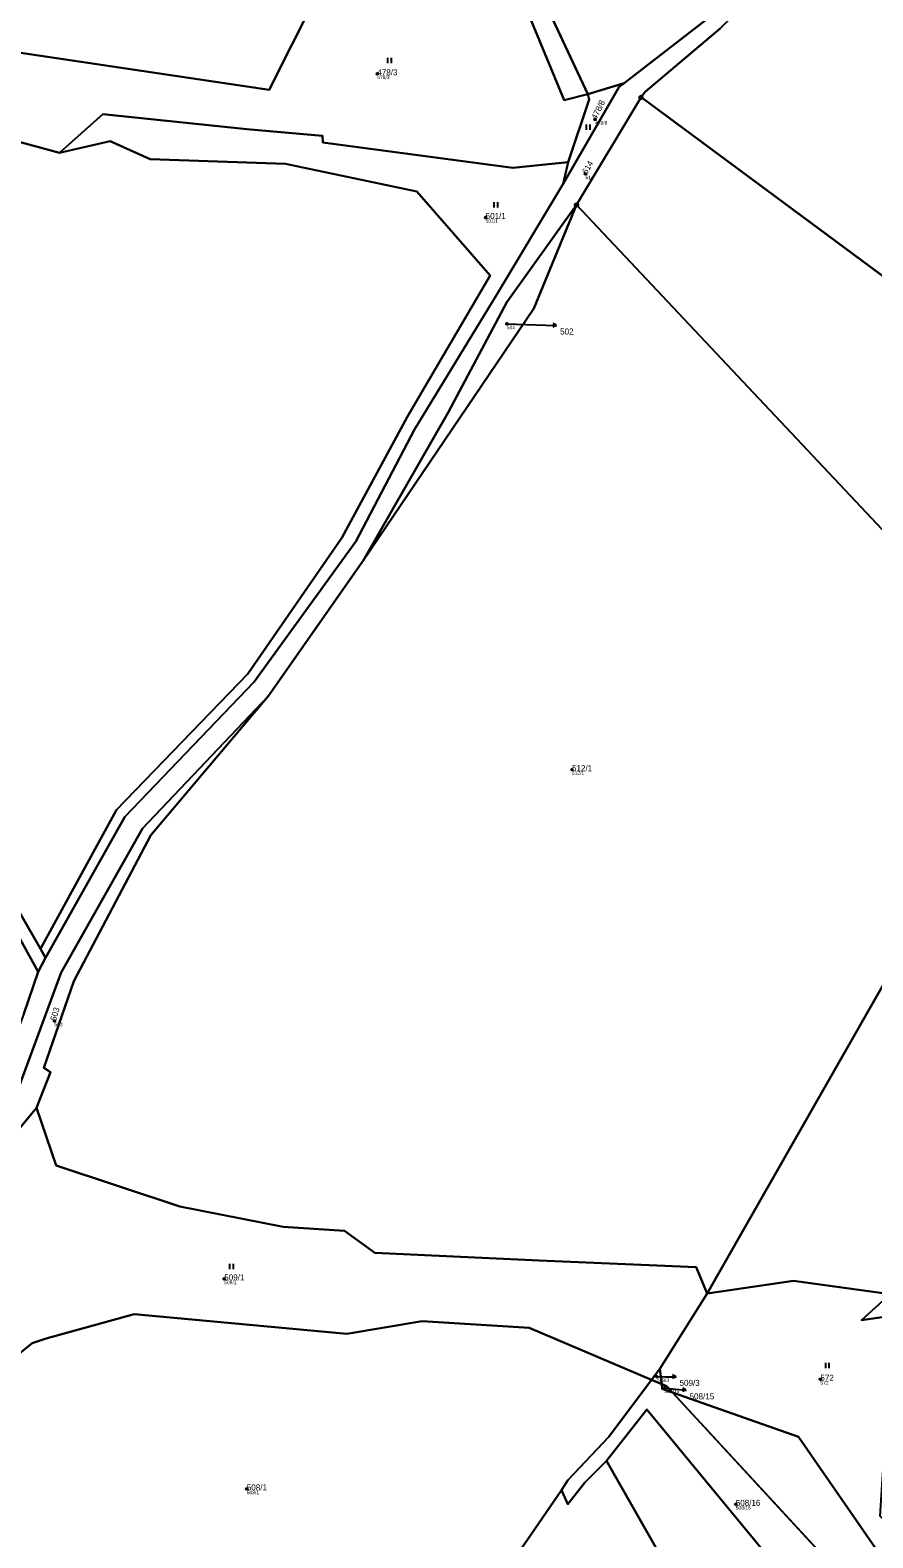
# Model space of a CAD drawing. Extents: x -680203 to -673936, y -1102717 to -1093650.
# Drawn here: x -677993 to -677755.4, y -1094885.2 to -1094460.4 of the extents above; entities that cross this region are included whole.
import ezdxf

# ---------------------------------------------------------------- set-up
doc = ezdxf.new("R2010")
doc.units = 0
for name, color, linetype in [('Definiční body', 7, 'Continuous'), ('SOxx01xx_ŽSp_násyp_plocha', 7, 'Continuous'), ('SOxx02xx_Koleje_param další_Popis10', 7, 'Continuous'), ('SOxx02xx_Staničení_Popis10', 7, 'Continuous'), ('SOxxxxxx_Koleje_hlavní_body_Popis10', 7, 'Continuous'), ('SOxxxxxx_Osa_bod_P', 7, 'Continuous'), ('x_prac', 7, 'Continuous')]:
    doc.layers.add(name, color=color, linetype=linetype)

msp = doc.modelspace()

# ---------------------------------------------------------------- linework, layer by layer
at = {"layer": 'Definiční body'}
for centre in [(-677895.11, -1094472.7), (-677833.71, -1094485.54), (-677836.43, -1094500.89), (-677864.57, -1094513.17), (-677858.57, -1094543.14), (-677840.23, -1094668.74), (-677986.15, -1094739.55), (-677938.27, -1094812.22), (-677816.28, -1094839.76), (-677770.19, -1094840.5), (-677814.18, -1094842.91), (-677931.9, -1094871.39), (-677794.05, -1094875.74)]:
    msp.add_circle(centre, 0.25, dxfattribs=at)
at = {"layer": 'SOxx01xx_ŽSp_násyp_plocha'}
for points in [[(-677572.46, -1094362.37), (-677583.55, -1094255.18), (-677595.01, -1094257.81), (-677631.71, -1094272.85), (-677633.99, -1094279.71), (-677649.21, -1094297.61), (-677684.27, -1094331.33), (-677724.96, -1094384.84), (-677759.51, -1094420.6), (-677798.47, -1094459.89), (-677819.61, -1094477.8), (-677820.76, -1094479.3), (-677665.55, -1094594.07), (-677644.56, -1094562.37), (-677635.68, -1094539.77), (-677635.15, -1094538.42), (-677626.43, -1094513.97), (-677621.38, -1094503.78), (-677609.37, -1094479.55), (-677605.21, -1094469.71), (-677588.91, -1094446.39), (-677580.32, -1094427.73), (-677578.03, -1094407.07), (-677574.2, -1094390.94)], [(-678023.81, -1094365.14), (-678026.92, -1094366.34), (-678040.74, -1094359.63), (-678063.21, -1094337.68), (-678092.63, -1094318.97), (-678101.43, -1094361.93), (-678111.32, -1094390.31), (-678132.72, -1094416.39), (-678144.24, -1094442.7), (-678001.32, -1094465.91), (-677925.63, -1094477.16), (-677893.67, -1094413.72), (-677866.32, -1094422.45), (-677842.44, -1094480.08), (-677835.79, -1094478.38), (-677864.19, -1094417.54), (-677898.51, -1094401.08), (-677901.43, -1094387.23), (-677947.29, -1094368.82), (-677971.97, -1094358.77), (-677980.13, -1094353.26), (-677989.96, -1094363.57), (-678016.45, -1094362.31)], [(-677868.11, -1094392.4), (-677868.94, -1094394.42), (-677866.83, -1094405.5), (-677864.19, -1094417.54), (-677835.79, -1094478.38), (-677825.54, -1094475.34), (-677801.85, -1094456.98), (-677865.67, -1094393.37)], [(-678145.24, -1094454.32), (-678091.81, -1094465.8), (-677984.73, -1094494.97), (-677972.46, -1094484.06), (-677931.86, -1094488.31), (-677910.57, -1094490.12), (-677910.45, -1094492.06), (-677856.92, -1094499.2), (-677841.26, -1094497.55), (-677835.42, -1094479.93), (-677835.79, -1094478.38), (-677842.44, -1094480.08), (-677866.32, -1094422.45), (-677893.67, -1094413.72), (-677925.63, -1094477.16), (-678001.32, -1094465.91), (-678144.24, -1094442.7)], [(-677990.05, -1094719.21), (-678007.59, -1094688.85), (-678021.51, -1094668.01), (-678049.25, -1094635.91), (-678073.81, -1094596.26), (-678095.01, -1094567.9), (-678118.45, -1094545.04), (-678125.5, -1094538.5), (-678161.08, -1094451.3), (-678165.16, -1094450.49), (-678129.14, -1094539.73), (-678097.26, -1094571.26), (-678077.96, -1094596.18), (-678051.51, -1094638.6), (-678024.79, -1094669.56), (-678007.05, -1094696.2), (-677990.73, -1094725.66), (-677988.66, -1094721.74)], [(-677905.13, -1094603.4), (-677886.58, -1094569.24), (-677863.27, -1094529.53), (-677883.98, -1094505.84), (-677920.96, -1094498.02), (-677959.19, -1094496.73), (-677970.41, -1094491.7), (-677984.73, -1094494.97), (-678091.81, -1094465.8), (-678145.24, -1094454.32), (-678148.18, -1094453.86), (-678161.08, -1094451.3), (-678125.5, -1094538.5), (-678118.45, -1094545.04), (-678095.01, -1094567.9), (-678073.81, -1094596.26), (-678049.25, -1094635.91), (-678021.51, -1094668.01), (-678007.59, -1094688.85), (-677990.05, -1094719.21), (-677968.6, -1094680.03), (-677931.63, -1094641.72)], [(-677842.73, -1094503.67), (-677826.91, -1094476.4), (-677825.54, -1094475.34), (-677835.79, -1094478.38), (-677835.42, -1094479.93), (-677841.26, -1094497.55)], [(-677675.43, -1094617.5), (-677673.85, -1094607.66), (-677673.68, -1094606.57), (-677672.29, -1094604.21), (-677665.55, -1094594.07), (-677820.76, -1094479.3), (-677838.95, -1094509.64), (-677835.85, -1094512.93), (-677701.35, -1094655.62), (-677688.47, -1094635.7), (-677687.08, -1094634.16), (-677680.92, -1094625.35)], [(-677990.05, -1094719.21), (-677988.66, -1094721.74), (-677966.25, -1094682.01), (-677929.87, -1094643.96), (-677901.2, -1094604.47), (-677884.61, -1094572.91), (-677861.38, -1094534.91), (-677842.73, -1094503.67), (-677841.26, -1094497.55), (-677856.92, -1094499.2), (-677910.45, -1094492.06), (-677910.57, -1094490.12), (-677931.86, -1094488.31), (-677972.46, -1094484.06), (-677984.73, -1094494.97), (-677970.41, -1094491.7), (-677959.19, -1094496.73), (-677920.96, -1094498.02), (-677883.98, -1094505.84), (-677863.27, -1094529.53), (-677886.58, -1094569.24), (-677905.13, -1094603.4), (-677931.63, -1094641.72), (-677968.6, -1094680.03)], [(-677898.98, -1094609.75), (-677851.01, -1094538.77), (-677838.95, -1094509.64), (-677858.56, -1094537.02), (-677875.15, -1094568.1)], [(-677989.12, -1094752.75), (-677980.65, -1094728.37), (-677958.92, -1094687.24), (-677925.75, -1094647.97), (-677961.3, -1094685.35), (-677984.27, -1094725.87), (-677995.92, -1094757.44), (-678016.8, -1094794.87), (-677991.22, -1094764.04), (-677987.22, -1094753.95)], [(-677802.13, -1094816.29), (-677777.78, -1094812.77), (-677750.51, -1094816.48), (-677694.35, -1094765.82), (-677711.07, -1094743.03), (-677725.85, -1094726.38), (-677740.9, -1094711.68), (-677741.84, -1094710.73), (-677797.88, -1094808.88)], [(-677802.13, -1094816.29), (-677815.5, -1094837.53), (-677814.93, -1094841.83), (-677813.44, -1094842.46), (-677811.85, -1094844.19), (-677776.37, -1094856.69), (-677748.53, -1094896.93), (-677741.25, -1094891.59), (-677753.29, -1094879.09), (-677751.97, -1094856.88), (-677750.42, -1094853.4), (-677744.38, -1094848.25), (-677746.17, -1094845.17), (-677722.06, -1094841.57), (-677695.59, -1094843.87), (-677751.43, -1094822.82), (-677758.64, -1094823.84), (-677750.51, -1094816.48), (-677777.78, -1094812.77)], [(-677751.43, -1094822.82), (-677695.59, -1094843.87), (-677692.42, -1094841.43), (-677750.51, -1094816.48), (-677758.64, -1094823.84)], [(-677768.3, -1094910.6), (-677757.5, -1094903.13), (-677811.85, -1094844.19), (-677814.76, -1094843.16), (-677814.93, -1094841.83), (-677817.81, -1094840.62), (-677829.88, -1094856.74), (-677841.38, -1094868.88), (-677843.22, -1094871.74), (-677841.36, -1094875.64), (-677836.63, -1094869.55), (-677830.46, -1094863.47), (-677819.08, -1094848.99)], [(-677815.5, -1094837.53), (-677817.81, -1094840.62), (-677814.93, -1094841.83)], [(-677811.85, -1094844.19), (-677813.44, -1094842.46), (-677814.93, -1094841.83), (-677814.76, -1094843.16)], [(-677748.53, -1094896.93), (-677776.37, -1094856.69), (-677811.85, -1094844.19), (-677757.5, -1094903.13), (-677755.61, -1094901.82), (-677752.92, -1094908.09), (-677715.94, -1094948.19), (-677715.26, -1094946.66), (-677721, -1094927.5), (-677728.38, -1094914.81), (-677741.25, -1094891.59)], [(-677778.9, -1094919.08), (-677768.3, -1094910.6), (-677819.08, -1094848.99), (-677830.46, -1094863.47), (-677792.34, -1094930.47)], [(-677830.46, -1094863.47), (-677836.63, -1094869.55), (-677841.36, -1094875.64), (-677843.22, -1094871.74), (-677853.92, -1094887.36), (-677864.29, -1094901.84), (-677863.09, -1094906.7), (-677848.53, -1094971.01), (-677833.43, -1094962.57), (-677821.93, -1094956.23), (-677803.41, -1094939.85), (-677790.5, -1095005.64), (-677789.89, -1095008.63), (-677773.29, -1095003.69), (-677758.55, -1094992.62), (-677759.61, -1094989.5), (-677778.9, -1094919.08), (-677792.34, -1094930.47)]]:
    msp.add_lwpolyline(points, close=True, dxfattribs=at)
for points in [[(-677801.85, -1094456.98), (-677825.54, -1094475.34), (-677826.91, -1094476.4), (-677842.73, -1094503.67), (-677861.38, -1094534.91), (-677884.61, -1094572.91), (-677901.2, -1094604.47), (-677929.87, -1094643.96), (-677966.25, -1094682.01), (-677988.66, -1094721.74), (-677990.73, -1094725.66), (-677994.77, -1094737.56), (-678002.6, -1094757.89), (-678007.56, -1094766.34), (-678012.36, -1094775.34), (-678019.91, -1094790.16), (-678023.11, -1094798.96), (-678031.07, -1094823.77), (-678030.24, -1094844.77), (-678017.54, -1094900.23)], [(-678011.93, -1094885.5), (-678012.14, -1094882.76), (-678015.48, -1094883.92), (-678026.9, -1094842.58), (-678027.26, -1094825.91), (-678016.8, -1094794.87), (-677995.92, -1094757.44), (-677984.27, -1094725.87), (-677961.3, -1094685.35), (-677925.75, -1094647.97), (-677898.98, -1094609.75), (-677875.15, -1094568.1), (-677858.56, -1094537.02), (-677838.95, -1094509.64), (-677820.76, -1094479.3), (-677819.61, -1094477.8), (-677798.47, -1094459.89)], [(-677701.35, -1094655.62), (-677835.85, -1094512.93), (-677838.95, -1094509.64), (-677851.01, -1094538.77), (-677898.98, -1094609.75), (-677925.75, -1094647.97), (-677958.92, -1094687.24), (-677980.65, -1094728.37), (-677989.12, -1094752.75), (-677987.22, -1094753.95), (-677991.22, -1094764.04), (-677985.69, -1094780.24), (-677950.81, -1094791.81), (-677921.61, -1094797.56), (-677904.35, -1094798.72), (-677895.77, -1094804.92), (-677849.46, -1094807.01), (-677805.2, -1094808.95), (-677802.13, -1094816.29), (-677797.88, -1094808.88), (-677741.84, -1094710.73)], [(-677994.77, -1094737.56), (-677990.73, -1094725.66), (-678007.05, -1094696.2)], [(-678006.82, -1094841.93), (-677992.45, -1094830.28), (-677988.46, -1094828.99), (-677963.65, -1094822.16), (-677903.68, -1094827.73), (-677882.43, -1094824.17), (-677852.31, -1094826.05), (-677817.81, -1094840.62), (-677815.5, -1094837.53), (-677802.13, -1094816.29), (-677805.2, -1094808.95), (-677849.46, -1094807.01), (-677895.77, -1094804.92), (-677904.35, -1094798.72), (-677921.61, -1094797.56), (-677950.81, -1094791.81), (-677985.69, -1094780.24), (-677991.22, -1094764.04), (-678016.8, -1094794.87)], [(-677853.92, -1094887.36), (-677843.22, -1094871.74), (-677841.38, -1094868.88), (-677829.88, -1094856.74), (-677817.81, -1094840.62), (-677852.31, -1094826.05), (-677882.43, -1094824.17), (-677903.68, -1094827.73), (-677963.65, -1094822.16), (-677988.46, -1094828.99), (-677992.45, -1094830.28), (-678006.82, -1094841.93), (-678017.33, -1094852.4), (-678008.6, -1094890.78)]]:
    msp.add_lwpolyline(points, dxfattribs=at)
at = {"layer": 'SOxx02xx_Koleje_param další_Popis10'}
for centre, radius in [((-677820.76, -1094479.3), 0.5), ((-677820.76, -1094479.3), 0.0303), ((-677838.95, -1094509.64), 0.5), ((-677838.95, -1094509.64), 0.0303)]:
    msp.add_circle(centre, radius, dxfattribs=at)
at = {"layer": 'SOxx02xx_Staničení_Popis10'}
for p, q in [((-677858.57, -1094543.14), (-677847.57, -1094543.48)), ((-677847.57, -1094543.48), (-677844.57, -1094543.58)), ((-677844.57, -1094543.58), (-677845.59, -1094544.05)), ((-677844.57, -1094543.58), (-677845.55, -1094543.05)), ((-677816.28, -1094839.76), (-677813.89, -1094839.78)), ((-677813.89, -1094839.78), (-677810.89, -1094839.78)), ((-677810.89, -1094839.78), (-677811.89, -1094839.28)), ((-677810.89, -1094839.78), (-677811.89, -1094840.28)), ((-677814.18, -1094842.91), (-677811.05, -1094843.26)), ((-677811.05, -1094843.26), (-677808.07, -1094843.57)), ((-677808.07, -1094843.57), (-677809.11, -1094843.97)), ((-677808.07, -1094843.57), (-677809.01, -1094842.97))]:
    msp.add_line(p, q, dxfattribs=at)
at = {"layer": 'SOxxxxxx_Koleje_hlavní_body_Popis10'}
for p, q in [((-677892.11, -1094469.69), (-677892.11, -1094468.19)), ((-677891.11, -1094469.69), (-677891.11, -1094468.19)), ((-677836.12, -1094488.47), (-677836.12, -1094486.97)), ((-677835.12, -1094488.47), (-677835.12, -1094486.97)), ((-677862.13, -1094510.36), (-677862.13, -1094508.86)), ((-677861.13, -1094510.36), (-677861.13, -1094508.86)), ((-677936.66, -1094809.46), (-677936.66, -1094807.96)), ((-677935.66, -1094809.46), (-677935.66, -1094807.96)), ((-677768.69, -1094837.4), (-677768.69, -1094835.9)), ((-677767.69, -1094837.4), (-677767.69, -1094835.9))]:
    msp.add_line(p, q, dxfattribs=at)
at = {"layer": 'x_prac'}
for p, q in [((-677835.79, -1094478.38), (-677864.19, -1094417.54)), ((-677825.54, -1094475.34), (-677801.85, -1094456.98)), ((-677835.79, -1094478.38), (-677825.54, -1094475.34)), ((-677820.76, -1094479.3), (-677838.95, -1094509.64)), ((-677665.55, -1094594.07), (-677820.76, -1094479.3)), ((-677841.26, -1094497.55), (-677842.73, -1094503.67)), ((-677925.75, -1094647.97), (-677898.98, -1094609.75)), ((-677988.66, -1094721.74), (-677990.73, -1094725.66)), ((-677988.66, -1094721.74), (-677990.05, -1094719.21)), ((-677990.73, -1094725.66), (-677994.77, -1094737.56)), ((-678016.8, -1094794.87), (-677991.22, -1094764.04)), ((-677815.5, -1094837.53), (-677802.13, -1094816.29)), ((-677817.81, -1094840.62), (-677815.5, -1094837.53)), ((-677814.93, -1094841.83), (-677817.81, -1094840.62)), ((-677814.93, -1094841.83), (-677815.5, -1094837.53)), ((-677757.5, -1094903.13), (-677811.85, -1094844.19))]:
    msp.add_line(p, q, dxfattribs=at)
for points in [[(-677631.71, -1094272.85), (-677633.99, -1094279.71), (-677649.21, -1094297.61), (-677684.27, -1094331.33), (-677724.96, -1094384.84), (-677759.51, -1094420.6), (-677798.47, -1094459.89), (-677819.61, -1094477.8), (-677820.76, -1094479.3)], [(-678144.24, -1094442.7), (-678001.32, -1094465.91), (-677925.63, -1094477.16), (-677893.67, -1094413.72), (-677866.32, -1094422.45), (-677842.44, -1094480.08), (-677835.79, -1094478.38)], [(-677990.73, -1094725.66), (-678007.05, -1094696.2), (-678024.79, -1094669.56), (-678051.51, -1094638.6), (-678077.96, -1094596.18), (-678097.26, -1094571.26), (-678129.14, -1094539.73), (-678165.16, -1094450.49)], [(-677990.05, -1094719.21), (-678007.59, -1094688.85), (-678021.51, -1094668.01), (-678049.25, -1094635.91), (-678073.81, -1094596.26), (-678095.01, -1094567.9), (-678118.45, -1094545.04), (-678125.5, -1094538.5), (-678161.08, -1094451.3)], [(-678145.24, -1094454.32), (-678091.81, -1094465.8), (-677984.73, -1094494.97)], [(-677825.54, -1094475.34), (-677826.91, -1094476.4), (-677842.73, -1094503.67)], [(-677841.26, -1094497.55), (-677835.42, -1094479.93), (-677835.79, -1094478.38)], [(-677984.73, -1094494.97), (-677972.46, -1094484.06), (-677931.86, -1094488.31), (-677910.57, -1094490.12), (-677910.45, -1094492.06), (-677856.92, -1094499.2), (-677841.26, -1094497.55)], [(-677990.05, -1094719.21), (-677968.6, -1094680.03), (-677931.63, -1094641.72), (-677905.13, -1094603.4), (-677886.58, -1094569.24), (-677863.27, -1094529.53), (-677883.98, -1094505.84), (-677920.96, -1094498.02), (-677959.19, -1094496.73), (-677970.41, -1094491.7), (-677984.73, -1094494.97)], [(-677842.73, -1094503.67), (-677861.38, -1094534.91), (-677884.61, -1094572.91), (-677901.2, -1094604.47), (-677929.87, -1094643.96), (-677966.25, -1094682.01), (-677988.66, -1094721.74)], [(-677838.95, -1094509.64), (-677858.56, -1094537.02), (-677875.15, -1094568.1), (-677898.98, -1094609.75)], [(-677898.98, -1094609.75), (-677851.01, -1094538.77), (-677838.95, -1094509.64)], [(-677838.95, -1094509.64), (-677835.85, -1094512.93), (-677701.35, -1094655.62)], [(-678016.8, -1094794.87), (-677995.92, -1094757.44), (-677984.27, -1094725.87), (-677961.3, -1094685.35), (-677925.75, -1094647.97)], [(-677991.22, -1094764.04), (-677987.22, -1094753.95), (-677989.12, -1094752.75), (-677980.65, -1094728.37), (-677958.92, -1094687.24), (-677925.75, -1094647.97)], [(-677802.13, -1094816.29), (-677797.88, -1094808.88), (-677741.84, -1094710.73)], [(-677802.13, -1094816.29), (-677805.2, -1094808.95), (-677849.46, -1094807.01), (-677895.77, -1094804.92), (-677904.35, -1094798.72), (-677921.61, -1094797.56), (-677950.81, -1094791.81), (-677985.69, -1094780.24), (-677991.22, -1094764.04)], [(-677802.13, -1094816.29), (-677777.78, -1094812.77), (-677750.51, -1094816.48)], [(-677750.51, -1094816.48), (-677758.64, -1094823.84), (-677751.43, -1094822.82), (-677695.59, -1094843.87)], [(-677817.81, -1094840.62), (-677852.31, -1094826.05), (-677882.43, -1094824.17), (-677903.68, -1094827.73), (-677963.65, -1094822.16), (-677988.46, -1094828.99), (-677992.45, -1094830.28), (-678006.82, -1094841.93), (-678017.33, -1094852.4), (-678008.6, -1094890.78)], [(-677843.22, -1094871.74), (-677841.38, -1094868.88), (-677829.88, -1094856.74), (-677817.81, -1094840.62)], [(-677811.85, -1094844.19), (-677813.44, -1094842.46), (-677814.93, -1094841.83)], [(-677814.93, -1094841.83), (-677814.76, -1094843.16), (-677811.85, -1094844.19)], [(-677741.25, -1094891.59), (-677748.53, -1094896.93), (-677776.37, -1094856.69), (-677811.85, -1094844.19)], [(-677830.46, -1094863.47), (-677819.08, -1094848.99), (-677768.3, -1094910.6)], [(-677843.22, -1094871.74), (-677841.36, -1094875.64), (-677836.63, -1094869.55), (-677830.46, -1094863.47)], [(-677830.46, -1094863.47), (-677792.34, -1094930.47), (-677778.9, -1094919.08)], [(-677864.29, -1094901.84), (-677853.92, -1094887.36), (-677843.22, -1094871.74)]]:
    msp.add_lwpolyline(points, dxfattribs=at)

# ---------------------------------------------------------------- texts
at = {"layer": 'Definiční body'}
for s, p in [('478/3', (-677895.11, -1094474.19)), ('478/8', (-677833.71, -1094487.03)), ('614', (-677836.43, -1094502.38)), ('501/1', (-677864.57, -1094514.66)), ('502', (-677858.57, -1094544.63)), ('512/1', (-677840.23, -1094670.23)), ('503', (-677986.15, -1094741.04)), ('509/1', (-677938.27, -1094813.71)), ('509/3', (-677816.28, -1094841.25)), ('572', (-677770.19, -1094841.99)), ('508/15', (-677814.18, -1094844.4)), ('508/1', (-677931.9, -1094872.88)), ('508/16', (-677794.05, -1094877.23))]:
    msp.add_text(s, height=1, dxfattribs=at).set_placement(p)
at = {"layer": 'SOxxxxxx_Osa_bod_P'}
for s, p in [('478/3', (-677895.11, -1094473.12)), ('501/1', (-677864.57, -1094513.59)), ('502', (-677843.57, -1094546.14)), ('512/1', (-677840.23, -1094669.17)), ('509/1', (-677938.27, -1094812.65)), ('509/3', (-677809.89, -1094842.36)), ('572', (-677770.19, -1094840.93)), ('508/15', (-677807.07, -1094846.16)), ('508/1', (-677931.9, -1094871.81)), ('508/16', (-677794.05, -1094876.17))]:
    msp.add_text(s, height=1.7, dxfattribs=at).set_placement(p)
for s, rotation, p in [('478/8', 64, (-677833.33, -1094485.73)), ('614', 59, (-677836.07, -1094501.11)), ('503', 73, (-677985.74, -1094739.67))]:
    msp.add_text(s, height=1.7, rotation=rotation, dxfattribs=at).set_placement(p)

doc.saveas('drawing.dxf')
